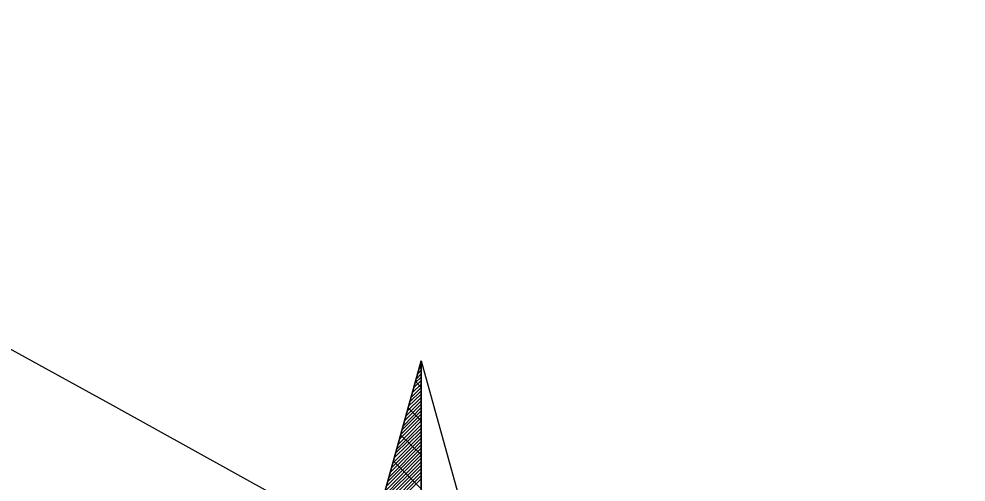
# Model space of a CAD drawing. Extents: x -729889 to -691139, y -995431 to -974354.
# Drawn here: x -725557.65 to -725554.212, y -978041.444 to -978039.764 of the extents above; entities that cross this region are included whole.
import ezdxf

# ---------------------------------------------------------------- set-up
doc = ezdxf.new("R2010")
doc.units = 0
for name, color, linetype in [('Kabelové vedení VO', 7, 'Continuous'), ('Svítidlo vestavné a přisazené venkovní', 7, 'Continuous'), ('Světelný bod se zemním svítidlem', 7, 'Continuous')]:
    doc.layers.add(name, color=color, linetype=linetype)

# ---------------------------------------------------------------- blocks, each defined once
blk = doc.blocks.new('Světlo')
at = {"layer": 'Světelný bod se zemním svítidlem'}
for p, q in [((-0.3687, 0.3687), (0, 1.6939)), ((0, 1.6939), (-0.3687, 0.3687)), ((-0.2957, 0.6313), (0, 1.6939)), ((-0.0035, 1.6817), (0, 1.6852)), ((0, 1.6939), (0.3687, 0.3687)), ((0, 0), (0, 1.6939)), ((0, 1.6939), (0.2957, 0.6313)), ((0, 1.6939), (0, -1.3043)), ((-0.0122, 1.647), (0, 1.6609)), ((-0.0087, 1.6643), (0, 1.673)), ((-0.0278, 1.5965), (0, 1.6226)), ((-0.0226, 1.6139), (0, 1.6348)), ((0, 1.5983), (-0.0209, 1.6191)), ((-0.0174, 1.6296), (0, 1.647)), ((-0.0417, 1.5443), (0, 1.5861)), ((-0.0365, 1.5617), (0, 1.5983)), ((-0.0313, 1.5791), (0, 1.6104)), ((-0.0557, 1.4939), (0, 1.5496)), ((-0.0504, 1.5113), (0, 1.5617)), ((-0.047, 1.5287), (0, 1.5739)), ((-0.0696, 1.4435), (0, 1.513)), ((-0.0643, 1.4591), (0, 1.5252)), ((-0.0609, 1.4765), (0, 1.5374)), ((0, 1.4765), (-0.047, 1.5235)), ((-0.08, 1.4087), (0, 1.4887)), ((-0.0748, 1.4261), (0, 1.5009)), ((-0.0939, 1.3583), (0, 1.4504)), ((-0.0887, 1.3739), (0, 1.4626)), ((-0.0835, 1.3913), (0, 1.4765)), ((-0.1078, 1.3061), (0, 1.4139)), ((-0.1026, 1.3235), (0, 1.4261)), ((-0.0991, 1.3409), (0, 1.4383)), ((0, 1.353), (-0.0748, 1.4261)), ((-0.1217, 1.2557), (0, 1.3774)), ((-0.1165, 1.273), (0, 1.3896)), ((-0.113, 1.2887), (0, 1.4017)), ((-0.1357, 1.2035), (0, 1.3409)), ((-0.1322, 1.2209), (0, 1.353)), ((-0.127, 1.2383), (0, 1.3652)), ((-0.1461, 1.1704), (0, 1.3165)), ((-0.1409, 1.1878), (0, 1.3287)), ((0, 1.2296), (-0.1009, 1.3304)), ((-0.16, 1.1183), (0, 1.2783)), ((-0.1548, 1.1357), (0, 1.2904)), ((-0.1513, 1.153), (0, 1.3043)), ((-0.1652, 1.1026), (0, 1.2661))]:
    blk.add_line(p, q, dxfattribs=at)

msp = doc.modelspace()

# ---------------------------------------------------------------- linework, layer by layer
at = {"layer": 'Kabelové vedení VO'}
msp.add_lwpolyline([(-725552.73, -978043.39), (-725552.8438, -978043.5517), (-725552.9884, -978043.5517), (-725555.3945, -978042.2287), (-725557.3086, -978041.1663), (-725560.31, -978039.5168), (-725562.6209, -978038.26), (-725564.6425, -978036.9908), (-725567.3917, -978035.271), (-725567.6356, -978035.2958), (-725568.5782, -978036.8006), (-725568.7436, -978036.7841), (-725570.0003, -978036.04), (-725570.9098, -978035.4943), (-725571.5713, -978034.9982), (-725571.63, -978035.26)], dxfattribs=at)

# ---------------------------------------------------------------- block references
at = {"layer": 'Svítidlo vestavné a přisazené venkovní', "xscale": 1.0005800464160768, "yscale": 1.0005800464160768}
msp.add_blockref('Světlo', (-725556.19, -978042.7), dxfattribs=at)

doc.saveas('drawing.dxf')
